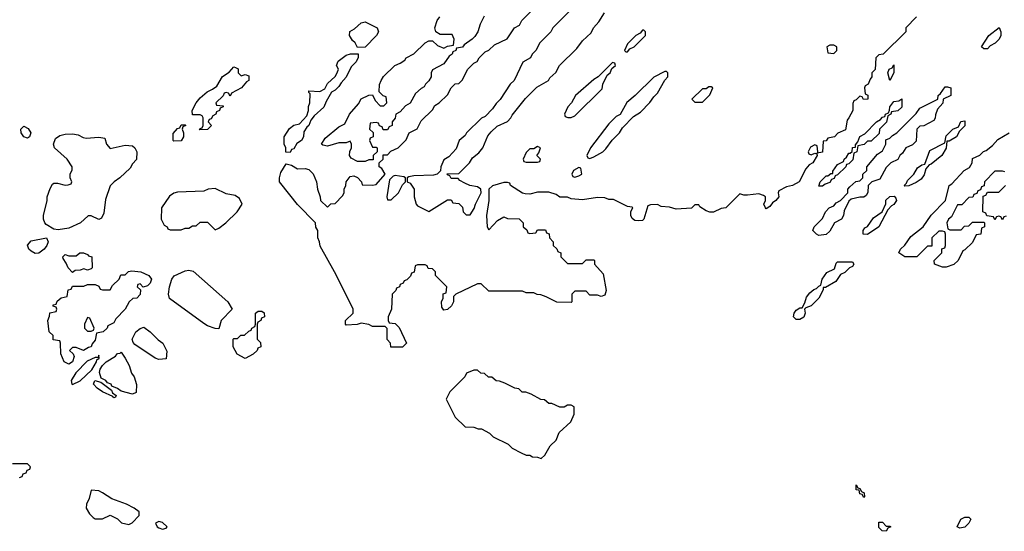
# Model space of a CAD drawing. Header units: inches. Extents: x 2701323 to 2964515, y 494916 to 722124.
# Tile 558 of 656: x 2872528 to 2877780, y 676246 to 678974. Entities that reach past the tile are written whole.
import ezdxf

# ---------------------------------------------------------------- set-up
doc = ezdxf.new("R2010")
doc.units = ezdxf.units.IN
doc.header["$MEASUREMENT"] = 0
doc.layers.add('C8677', color=7, linetype='Continuous')

msp = doc.modelspace()

# ---------------------------------------------------------------- linework, layer by layer
at = {"layer": 'C8677', "color": 2}
for points, elevation in [([(2877311.6, 678988.4), (2877254, 678930), (2877254, 678910), (2877134, 678790), (2877110, 678786), (2877094, 678770), (2877091.6, 678708.4), (2877074, 678690), (2877074, 678670), (2877063.6, 678656.4), (2877054, 678630), (2877038, 678622), (2877034, 678610), (2877038, 678578), (2877051.6, 678571.6), (2877051.3, 678550), (2877028.4, 678548.4), (2877022, 678562), (2877010, 678566), (2876990, 678546), (2876978, 678542), (2876972.7, 678527.3), (2876972, 678490), (2876951.3, 678450), (2876941, 678439), (2876933.4, 678386.6), (2876891.3, 678368.7), (2876874, 678350), (2876838, 678342), (2876830, 678328), (2876814, 678326), (2876810, 678268), (2876782, 678262), (2876786, 678270), (2876782, 678302), (2876770, 678306), (2876745.4, 678294.6), (2876734, 678270), (2876738, 678258), (2876750, 678254), (2876770, 678262), (2876779.6, 678259.6), (2876782, 678250), (2876758, 678210), (2876739.6, 678200.4), (2876721, 678179), (2876686, 678110), (2876650, 678089.3), (2876618, 678082), (2876578, 678062), (2876574, 678050), (2876578, 678030), (2876562, 678010), (2876542.8, 677997.2), (2876530, 677978), (2876510, 677966), (2876506, 677970), (2876498, 677990), (2876506, 678010), (2876506, 678030), (2876496.4, 678036.4), (2876470, 678046), (2876410, 678038), (2876390, 678038), (2876370, 678046), (2876294, 677970), (2876270, 677968), (2876228.4, 677948.4), (2876210, 677948), (2876190, 677955.3), (2876156.4, 677976.4), (2876150, 677986), (2876130, 677986), (2876111.2, 677968.9), (2876030, 677964), (2875994.6, 677974.6), (2875950, 677978), (2875930, 677988), (2875892.7, 677987.3), (2875878, 677982), (2875858, 677910), (2875850, 677904), (2875830, 677901.2), (2875810, 677904), (2875794.6, 677914.6), (2875788, 677930), (2875788, 677952), (2875798, 677970), (2875794.6, 677974.6), (2875770, 677978), (2875694.6, 678014.6), (2875670, 678015.3), (2875650, 678024), (2875610, 678025.2), (2875530, 678014), (2875470, 678018), (2875450, 678028), (2875410, 678028), (2875390, 678042), (2875350, 678054), (2875290, 678054), (2875250, 678044), (2875224.7, 678044.7), (2875210, 678048.7), (2875146, 678090), (2875142, 678102), (2875130, 678106), (2875110, 678106), (2875050, 678088.7), (2875031.3, 678070), (2875030.8, 678010), (2875018, 677930), (2875022, 677870), (2875030, 677854), (2875076.4, 677903.6), (2875110, 677922), (2875130, 677914), (2875191.6, 677911.6), (2875214, 677890), (2875214, 677870), (2875232.7, 677852.7), (2875238, 677838), (2875250, 677834), (2875282, 677838), (2875290, 677854), (2875332.7, 677852.7), (2875338, 677838), (2875352.7, 677832.7), (2875354, 677810), (2875374, 677790), (2875374, 677770), (2875392.7, 677752.7), (2875398, 677738), (2875414, 677730), (2875414, 677710), (2875450, 677674), (2875530, 677674), (2875550, 677694), (2875590, 677694), (2875594, 677690), (2875594, 677670), (2875639.6, 677619.6), (2875656, 677530), (2875650, 677506), (2875630, 677498), (2875610, 677506), (2875570, 677506), (2875550, 677526), (2875490, 677526), (2875474, 677510), (2875474, 677470), (2875470, 677466), (2875392.7, 677467.3), (2875336.4, 677496.4), (2875307.3, 677507.3), (2875288.4, 677508.4), (2875270, 677518), (2875230, 677518), (2875210, 677526), (2875030, 677526), (2874990, 677566), (2874970, 677566), (2874854, 677510), (2874842, 677498), (2874842, 677470), (2874830.9, 677449.1), (2874810, 677428), (2874790, 677426), (2874780.4, 677440.4), (2874778, 677470), (2874786, 677490), (2874787.3, 677512.7), (2874802, 677518), (2874806, 677550), (2874746, 677610), (2874746, 677630), (2874730, 677646), (2874707.3, 677647.3), (2874702, 677662), (2874690, 677666), (2874650, 677666), (2874638, 677662), (2874632.7, 677627.3), (2874618, 677622), (2874612.7, 677607.3), (2874592.7, 677587.3), (2874578, 677582), (2874574, 677570), (2874558, 677562), (2874554, 677550), (2874538, 677542), (2874534, 677530), (2874514, 677510), (2874512, 677430), (2874494, 677390), (2874494, 677370), (2874498, 677358), (2874530, 677354), (2874552.7, 677332.7), (2874592, 677250), (2874570, 677228.7), (2874507.3, 677227.3), (2874506, 677250), (2874488.4, 677268.4), (2874487.3, 677327.3), (2874478, 677338), (2874410, 677338), (2874390, 677348), (2874350, 677355.3), (2874328.4, 677348.4), (2874270, 677346), (2874266, 677350), (2874266, 677370), (2874306, 677410), (2874306, 677430), (2874298, 677450), (2874208, 677630), (2874130, 677766), (2874128, 677790), (2874118, 677810), (2874118, 677850), (2874108.4, 677868.4), (2874106, 677890), (2874010, 677988), (2873920.2, 678100.2), (2873914, 678110), (2873913.2, 678130), (2873921.2, 678158.8), (2873950, 678204.7), (2873978, 678198), (2874010, 678178), (2874050, 678181), (2874070, 678176), (2874092.8, 678152.8), (2874110.8, 678110), (2874116, 678070), (2874131.3, 678030), (2874132, 678010), (2874170, 677974), (2874188.4, 677991.6), (2874210, 677994), (2874250, 678034), (2874258, 678050), (2874258, 678070), (2874268, 678090), (2874268.7, 678110), (2874290, 678138), (2874310, 678142), (2874330, 678132), (2874352, 678110), (2874354, 678094), (2874410, 678091), (2874430, 678096), (2874478, 678150), (2874460.4, 678180.4), (2874446, 678190), (2874446, 678210), (2874466, 678230), (2874467.3, 678252.7), (2874490, 678254), (2874507.3, 678272.7), (2874546, 678290), (2874590, 678334), (2874606, 678370), (2874648.4, 678391.6), (2874670, 678434), (2874730, 678494), (2874743.1, 678516.9), (2874766, 678530), (2874810, 678574), (2874828.8, 678611.1), (2874850, 678632), (2874870, 678634), (2874888.4, 678651.6), (2874918, 678710), (2874950, 678742), (2874968.4, 678751.6), (2874978, 678770), (2875010, 678802), (2875030, 678812), (2875060.2, 678839.8), (2875128.4, 678871.6), (2875168, 678930), (2875194.6, 678945.4), (2875206, 678970), (2875306, 679070)], 2), ([(2875511.2, 679068.9), (2875372, 678930), (2875362, 678910), (2875302, 678850), (2875282, 678810), (2875262, 678790), (2875252, 678770), (2875211.6, 678748.4), (2875164.7, 678650), (2875144.7, 678630), (2875090.9, 678549.1), (2875070, 678528), (2875050, 678498), (2875010, 678458), (2874991.6, 678448.4), (2874912, 678370), (2874903.6, 678356.4), (2874872, 678330), (2874855.3, 678284.7), (2874816.9, 678243.1), (2874790, 678226), (2874774, 678190), (2874772.7, 678167.3), (2874754, 678150), (2874735.3, 678144.7), (2874630, 678142), (2874603.6, 678136.4), (2874594, 678130), (2874594, 678110), (2874610, 678102), (2874631.3, 678070), (2874631.3, 678030), (2874642, 677990), (2874650, 677982), (2874710, 677952), (2874810, 678014), (2874830, 678014), (2874838, 677998), (2874870, 677994), (2874874, 677990), (2874890, 677974), (2874894, 677950), (2874910, 677934), (2874930, 677934), (2874952.9, 677967.1), (2874959, 677990), (2874988.7, 678050), (2874988, 678070), (2874970, 678082), (2874929.2, 678089.2), (2874902, 678102), (2874876.4, 678116.4), (2874867.3, 678127.3), (2874830, 678128), (2874822, 678142), (2874810, 678146), (2874807.3, 678152.7), (2874870, 678154), (2874928, 678210), (2874943.1, 678236.9), (2874976.5, 678263.5), (2874998, 678290), (2875024.7, 678355.3), (2875043.1, 678376.9), (2875074.6, 678405.4), (2875130, 678432), (2875148, 678450), (2875154.6, 678465.4), (2875225.6, 678554.4), (2875285.6, 678614.4), (2875348, 678650), (2875356.4, 678663.6), (2875388.4, 678691.6), (2875408, 678730), (2875500.4, 678819.6), (2875530, 678862), (2875576.5, 678903.5), (2875589.1, 678930.9), (2875618, 678962), (2875648, 679010)], 2), ([(2875006.4, 678993.6), (2874984.7, 678950), (2874971.3, 678910), (2874955.3, 678884.7), (2874942, 678870), (2874899.6, 678840.4), (2874890, 678828), (2874858, 678822), (2874854, 678810), (2874838, 678802), (2874834, 678790), (2874819.6, 678780.4), (2874790, 678738), (2874730, 678706), (2874722, 678690), (2874722, 678670), (2874711.2, 678648.9), (2874692, 678630), (2874684.7, 678615.3), (2874670, 678608), (2874639.6, 678580.4), (2874611.2, 678528.9), (2874585.4, 678514.6), (2874556.9, 678483.1), (2874534, 678470), (2874531.6, 678448.4), (2874514, 678430), (2874514, 678410), (2874498, 678402), (2874490, 678386), (2874467.3, 678387.3), (2874462, 678402), (2874447.3, 678407.3), (2874442, 678422), (2874430, 678426), (2874398, 678422), (2874394, 678390), (2874412.7, 678372.7), (2874414, 678350), (2874398, 678342), (2874394, 678330), (2874410, 678294), (2874430, 678294), (2874434, 678290), (2874434, 678270), (2874414, 678250), (2874412.7, 678227.3), (2874390, 678226), (2874370, 678218), (2874330, 678218), (2874296.4, 678236.4), (2874288, 678250), (2874288.4, 678271.6), (2874298, 678290), (2874298, 678310), (2874290, 678326), (2874270, 678318), (2874230, 678318), (2874170, 678299), (2874144.7, 678304.7), (2874138, 678310), (2874158, 678342), (2874230, 678402), (2874262, 678418), (2874288, 678470), (2874334.6, 678525.4), (2874350, 678551.3), (2874390, 678572), (2874410, 678574), (2874423.6, 678543.6), (2874450, 678514), (2874470, 678514), (2874486, 678530), (2874482, 678562), (2874467.3, 678567.3), (2874446, 678590), (2874448, 678628), (2874455.3, 678650), (2874469.4, 678670.6), (2874528.7, 678730), (2874558, 678742), (2874582, 678758), (2874590, 678771.3), (2874630, 678791.3), (2874690, 678851.3), (2874710, 678862), (2874730, 678862), (2874756.9, 678836.9), (2874790, 678822), (2874810, 678832), (2874842, 678838), (2874846, 678870), (2874835.3, 678895.3), (2874770, 678895.3), (2874748, 678910), (2874742, 678930), (2874755.3, 678970), (2874768.7, 678990)], 2), ([(2877782, 678162), (2877770, 678166), (2877730, 678166), (2877674, 678110), (2877672.7, 678087.3), (2877658, 678082), (2877652.7, 678067.3), (2877638, 678062), (2877632.7, 678047.3), (2877618, 678042), (2877612.7, 678027.3), (2877590, 678026), (2877552.7, 677987.3), (2877530, 677986), (2877498, 677922), (2877482, 677910), (2877474, 677890), (2877478, 677858), (2877490, 677854), (2877550, 677854), (2877567.3, 677872.7), (2877590, 677874), (2877610, 677894), (2877670, 677894), (2877674, 677890), (2877674, 677870), (2877658, 677862), (2877654, 677830), (2877630, 677826), (2877610, 677786), (2877570, 677746), (2877558, 677742), (2877534, 677690), (2877510, 677668.7), (2877470, 677654), (2877450, 677654), (2877408, 677670), (2877406, 677690), (2877446, 677730), (2877447.3, 677752.7), (2877462, 677758), (2877466, 677770), (2877466, 677830), (2877462, 677842), (2877450, 677846), (2877430, 677846), (2877394, 677810), (2877392.7, 677767.3), (2877370, 677766), (2877314, 677710), (2877250, 677709.4), (2877218, 677730), (2877226, 677750), (2877250, 677772), (2877282, 677818), (2877348, 677870), (2877390, 677932), (2877466, 678010), (2877486, 678090), (2877500.4, 678099.6), (2877566, 678170), (2877594.6, 678185.4), (2877608, 678210), (2877610, 678234), (2877650, 678252), (2877669.1, 678270.9), (2877683.1, 678276.9), (2877716.5, 678303.5), (2877744.7, 678335.3), (2877806, 678370)], 2), ([(2877790, 677926), (2877778, 677922), (2877770, 677906), (2877762, 677922), (2877750, 677926), (2877738, 677922), (2877730, 677906), (2877722, 677922), (2877687.3, 677927.3), (2877682, 677942), (2877666, 677950), (2877667.3, 678032.7), (2877682, 678038), (2877690, 678054), (2877750, 678054), (2877786, 678090)], 2), ([(2872527.3, 676532.7), (2872542, 676538), (2872547.3, 676552.7), (2872562, 676558), (2872567.3, 676572.7), (2872582, 676578), (2872586, 676590), (2872570, 676606), (2872490, 676606)], 6)]:
    msp.add_lwpolyline(points, dxfattribs=dict(at, elevation=elevation))
for points, elevation in [([(2874330, 678826), (2874318, 678850), (2874303.1, 678863.1), (2874288, 678890), (2874288.8, 678911.1), (2874314.6, 678925.4), (2874350, 678958), (2874370, 678962), (2874434, 678930), (2874442, 678910), (2874432, 678890), (2874370, 678828)], 2), ([(2877670, 678818), (2877658, 678830), (2877698, 678890), (2877752, 678932), (2877762, 678910), (2877762, 678890), (2877752, 678870), (2877730.9, 678849.1), (2877704.7, 678835.3), (2877690, 678818)], 2), ([(2875858, 678918), (2875850, 678918), (2875838, 678902), (2875814, 678890), (2875770, 678846), (2875754, 678810), (2875762, 678802), (2875770, 678802), (2875782, 678818), (2875806, 678830), (2875866, 678890), (2875866, 678910)], 2), ([(2876870, 678838), (2876850, 678838), (2876834, 678830), (2876838, 678798), (2876870, 678794), (2876886, 678810), (2876886, 678830)], 2), ([(2873970, 678266), (2873948.4, 678268.4), (2873948, 678290), (2873938, 678310), (2873939, 678350), (2873966.8, 678393.2), (2873990, 678410.8), (2874020.4, 678419.6), (2874059, 678461), (2874069, 678490), (2874069.1, 678510.9), (2874075.3, 678530), (2874078, 678578), (2874070, 678586), (2874070, 678594), (2874128.4, 678591.6), (2874155.3, 678604.7), (2874170, 678634), (2874210, 678672), (2874222, 678690), (2874228, 678710), (2874218, 678730), (2874227.3, 678752.7), (2874270, 678784.7), (2874292.7, 678792.7), (2874332.7, 678792.7), (2874332.7, 678772.7), (2874322, 678750), (2874296.9, 678723.1), (2874270, 678668), (2874242, 678638), (2874230, 678618), (2874210, 678598), (2874191.6, 678588.4), (2874162, 678538), (2874150, 678508), (2874098, 678462), (2874081, 678439), (2874070.9, 678409.1), (2874059.6, 678400.4), (2874043.6, 678376.4), (2874042, 678350), (2874032, 678330), (2874005.4, 678314.6), (2873990, 678286), (2873978, 678282)], 2), ([(2873710, 678674), (2873730, 678682), (2873750, 678674), (2873751, 678650), (2873738, 678642), (2873712, 678610), (2873658, 678582), (2873650, 678566), (2873642, 678582), (2873630, 678586), (2873618, 678582), (2873612.7, 678567.3), (2873574, 678530), (2873578, 678518), (2873614, 678514), (2873614, 678510), (2873598, 678502), (2873594, 678490), (2873578, 678482), (2873574, 678470), (2873558, 678462), (2873550, 678446), (2873538, 678442), (2873534, 678430), (2873551.3, 678410), (2873530, 678388), (2873487.3, 678387.3), (2873490, 678394), (2873502, 678398), (2873506, 678410), (2873506, 678450), (2873502, 678462), (2873490, 678466), (2873450, 678466), (2873448, 678490), (2873468.7, 678530), (2873490, 678558), (2873528.7, 678590), (2873557.2, 678602.8), (2873580.4, 678619.6), (2873609.5, 678670.5), (2873645.2, 678694.8), (2873670, 678722), (2873679.6, 678719.6), (2873692.7, 678712.7), (2873694, 678690)], 2), ([(2875690, 678746), (2875614, 678670), (2875590, 678655.3), (2875492, 678570), (2875472, 678530), (2875452, 678510), (2875434, 678470), (2875438, 678458), (2875452.7, 678452.7), (2875470, 678452), (2875490, 678462), (2875634.6, 678605.4), (2875638, 678630), (2875662, 678678), (2875678, 678690), (2875686, 678714), (2875706, 678730), (2875702, 678742)], 2), ([(2877170, 678649.2), (2877158, 678690), (2877166, 678710), (2877182, 678718), (2877190, 678734), (2877191, 678690)], 2), ([(2875978, 678698), (2875970, 678698), (2875910, 678668), (2875810.7, 678569.3), (2875767.1, 678532.9), (2875731.3, 678468.7), (2875710, 678458), (2875670, 678418), (2875572, 678290), (2875554, 678250), (2875558, 678238), (2875570, 678234), (2875590, 678242), (2875638, 678270), (2875654.6, 678285.4), (2875688.8, 678331.1), (2875728, 678370), (2875743.1, 678396.9), (2875802, 678458), (2875838.6, 678481.4), (2875890, 678532), (2875910, 678562), (2875930, 678582), (2875968.4, 678651.6), (2875986, 678670), (2875986, 678690)], 2), ([(2876216.4, 678616.4), (2876203.6, 678616.4), (2876190, 678606), (2876170, 678606), (2876114, 678550), (2876130, 678534), (2876170, 678534), (2876210, 678574), (2876226, 678610)], 2), ([(2876790, 677824), (2876778, 677830), (2876758, 677850), (2876766, 677870), (2876810, 677914), (2876826, 677950), (2876846, 677970), (2876870, 677982), (2876883.1, 677996.9), (2876906, 678010), (2876946, 678050), (2876946, 678070), (2876956.4, 678083.6), (2876988.7, 678111.3), (2877010, 678114), (2877026, 678130), (2877026, 678150), (2877046, 678170), (2877046, 678190), (2877103.1, 678256.9), (2877130, 678274), (2877148, 678310), (2877147.3, 678332.7), (2877170, 678342), (2877183.1, 678356.9), (2877206, 678370), (2877310, 678474), (2877330, 678502), (2877426, 678550), (2877428, 678570), (2877440.4, 678579.6), (2877464.7, 678615.3), (2877476.9, 678616.9), (2877494, 678610), (2877494, 678570), (2877454, 678550), (2877451.6, 678528.4), (2877423.6, 678496.4), (2877412.7, 678467.3), (2877411.6, 678448.4), (2877403.6, 678436.4), (2877351.6, 678408.4), (2877330, 678406), (2877314, 678390), (2877310, 678326), (2877290, 678306), (2877254, 678290), (2877236.9, 678263.1), (2877222, 678250), (2877211.3, 678228.7), (2877174, 678210), (2877150, 678186), (2877116.9, 678123.1), (2877074, 678110), (2877054, 678090), (2877052.7, 678052.7), (2877043.6, 678036.4), (2877030, 678028), (2877010, 678028), (2876963.6, 678016.4), (2876950, 678006), (2876925.4, 677954.6), (2876922, 677930), (2876912, 677910), (2876874, 677890), (2876850, 677846), (2876830, 677828.7)], 2), ([(2876790, 678086), (2876798, 678110), (2876830, 678142), (2876838, 678142), (2876854, 678154), (2876866, 678154), (2876866, 678166), (2876890, 678202), (2876922, 678218), (2876926, 678230), (2876939, 678241), (2876950, 678262), (2876958, 678262), (2876968, 678272), (2876970, 678292), (2876986, 678294), (2876986, 678306), (2876998, 678322), (2877009.5, 678350.5), (2877035.3, 678364.7), (2877098, 678430), (2877119, 678441), (2877130, 678454), (2877142, 678458), (2877146, 678470), (2877162, 678478), (2877168, 678492), (2877168.7, 678510), (2877190, 678538), (2877218, 678542), (2877232.7, 678552.7), (2877232.7, 678507.3), (2877212, 678488), (2877178, 678482), (2877174, 678470), (2877158, 678462), (2877151.6, 678428.4), (2877114, 678390), (2877112.7, 678367.3), (2877070, 678326), (2877050, 678326), (2877031.6, 678308.4), (2876998, 678302), (2876994, 678270), (2876978, 678262), (2876972.7, 678227.3), (2876950, 678206), (2876938, 678202), (2876934, 678190), (2876890, 678146), (2876878, 678142), (2876872.7, 678127.3), (2876858, 678122), (2876850, 678106), (2876823.6, 678096.4), (2876810, 678086)], 2), ([(2872570, 678342.7), (2872549.6, 678349.6), (2872536, 678370), (2872534, 678390), (2872550, 678406), (2872573.2, 678393.2), (2872586.8, 678370), (2872581, 678350)], 2), ([(2873350, 678326), (2873346, 678330), (2873347.3, 678367.3), (2873370, 678394), (2873382, 678398), (2873390, 678414), (2873410, 678414), (2873414, 678410), (2873398, 678402), (2873394, 678390), (2873402, 678370), (2873402, 678350), (2873390, 678328)], 2), ([(2877250, 678086), (2877246, 678090), (2877258, 678102), (2877263.1, 678116.9), (2877298, 678150), (2877316.4, 678183.6), (2877340.4, 678199.6), (2877356.4, 678203.6), (2877383.1, 678276.9), (2877462, 678318), (2877470, 678354), (2877506, 678390), (2877536.4, 678403.6), (2877548.8, 678431.1), (2877570, 678434), (2877570, 678408), (2877541, 678379), (2877524.7, 678350), (2877486, 678326), (2877474, 678326), (2877470.6, 678289.4), (2877446, 678250), (2877390, 678204), (2877379.6, 678200.4), (2877362, 678178), (2877353.4, 678146.6), (2877335.9, 678124.1), (2877310, 678105.2), (2877270, 678088)], 2), ([(2872882.9, 678342.9), (2872950, 678347.7), (2872982, 678342), (2872991, 678310), (2873010, 678286.8), (2873090, 678304.7), (2873130, 678302), (2873142, 678290), (2873152, 678270), (2873151.6, 678228.4), (2873130, 678206), (2873116.9, 678183.1), (2873062, 678130), (2873032, 678110), (2873011.2, 678088.9), (2872985.4, 678014.6), (2872976.9, 677943.1), (2872963.6, 677916.4), (2872950, 677908), (2872910, 677928), (2872892.7, 677927.3), (2872852, 677890), (2872790, 677863), (2872732.7, 677852.7), (2872710, 677857.2), (2872670, 677882), (2872662, 677890), (2872655.3, 677910), (2872655.3, 677930), (2872675.3, 678010), (2872675.3, 678030), (2872690, 678074), (2872703.1, 678096.9), (2872710, 678102), (2872730, 678102), (2872770, 678092), (2872787.3, 678092.7), (2872802, 678098), (2872806, 678110), (2872798, 678130), (2872798, 678150), (2872807.3, 678172.7), (2872808, 678190), (2872782, 678230), (2872714, 678290), (2872709, 678310), (2872719, 678341), (2872742.7, 678357.3), (2872770, 678364), (2872810, 678364.9), (2872839.3, 678359.3), (2872866, 678346)], 2), ([(2875290, 678298), (2875270, 678286), (2875250, 678286), (2875230, 678266), (2875214, 678230), (2875218, 678218), (2875230, 678214), (2875290, 678214), (2875302, 678218), (2875306, 678230), (2875286, 678250), (2875296.4, 678263.6), (2875306, 678290)], 2), ([(2874530, 678144), (2874519.6, 678140.4), (2874500.7, 678119.3), (2874486, 678030), (2874490, 678014), (2874510, 678014), (2874548, 678050), (2874570, 678094), (2874586, 678110), (2874586, 678130), (2874576.4, 678136.4)], 2), ([(2875510, 678186), (2875482, 678170), (2875474, 678150), (2875478, 678138), (2875490, 678134), (2875510, 678142), (2875526, 678150), (2875522, 678182)], 2), ([(2873570, 678074), (2873534, 678070), (2873510, 678059), (2873370, 678054), (2873350, 678048.7), (2873327.1, 678032.9), (2873284.7, 677970), (2873282, 677910), (2873298, 677878), (2873314, 677870), (2873318, 677858), (2873330, 677854), (2873390, 677854), (2873410, 677862), (2873430, 677862), (2873450, 677874), (2873470, 677874), (2873490, 677894), (2873530, 677894), (2873570, 677854), (2873590, 677862), (2873628, 677890), (2873688.7, 677950), (2873715.3, 677990), (2873700.2, 678020.2), (2873676.5, 678036.5), (2873630, 678045.2)], 6), ([(2877050, 677829.2), (2877028, 677830), (2877028, 677850), (2877036.4, 677863.6), (2877050, 677872), (2877082, 677918), (2877128, 677950), (2877147.3, 677992.7), (2877148.8, 678011.1), (2877170, 678032), (2877192.7, 678032.7), (2877202, 678022), (2877204.7, 678010), (2877190, 677988.7), (2877178, 677982), (2877159.6, 677960.4), (2877111, 677870)], 2), ([(2872610, 677727.6), (2872590, 677739.3), (2872577.2, 677750), (2872570, 677772), (2872590, 677794.8), (2872670.9, 677810.9), (2872679.1, 677790), (2872672, 677770), (2872658.7, 677750), (2872630, 677729.7)], 2), ([(2872890, 677638), (2872870, 677646), (2872850, 677638), (2872823.6, 677636.4), (2872810, 677626), (2872786, 677650), (2872776.4, 677676.4), (2872760.4, 677700.4), (2872758, 677710), (2872770, 677722), (2872790, 677714), (2872830, 677714), (2872848.7, 677731.3), (2872869.1, 677730.9), (2872890, 677722), (2872894.8, 677714.8), (2872912, 677710), (2872914, 677650), (2872910, 677646)], 2), ([(2876670, 677375.3), (2876655.3, 677390), (2876659, 677410), (2876670, 677424.7), (2876690, 677438), (2876702, 677438), (2876716.4, 677463.6), (2876724.7, 677495.3), (2876743.1, 677516.9), (2876764, 677536), (2876779, 677541), (2876790, 677554), (2876802, 677558), (2876808, 677590), (2876833.6, 677626.4), (2876874, 677646), (2876884, 677676), (2876890, 677682), (2876970, 677682), (2876978, 677670), (2876970, 677658), (2876954, 677650), (2876930, 677626), (2876905.4, 677614.6), (2876882, 677578), (2876826, 677546), (2876814, 677546), (2876814, 677534), (2876791.2, 677488.9), (2876750, 677448), (2876722, 677438), (2876714, 677430), (2876718, 677410), (2876710, 677388), (2876690, 677375.3)], 2), ([(2873187.3, 677547.3), (2873170, 677566), (2873158, 677562), (2873154, 677550), (2873172.7, 677532.7), (2873170, 677508), (2873152, 677490), (2873132, 677488), (2873111.3, 677468.7), (2873091.3, 677430), (2873041, 677379), (2873030, 677358), (2872998, 677342), (2872994, 677330), (2872974, 677310), (2872938, 677302), (2872930, 677266), (2872914.8, 677245.2), (2872910, 677229.3), (2872894.4, 677225.6), (2872869.2, 677209.2), (2872830, 677226), (2872810, 677226), (2872794, 677210), (2872812.7, 677192.7), (2872818, 677178), (2872810, 677149), (2872790, 677138), (2872766, 677150), (2872747.3, 677192.7), (2872746, 677250), (2872742, 677262), (2872707.3, 677267.3), (2872706, 677290), (2872686, 677310), (2872678, 677370), (2872687.3, 677392.7), (2872688.4, 677411.6), (2872722, 677418), (2872726, 677430), (2872722, 677442), (2872707.3, 677447.3), (2872707.3, 677452.7), (2872722, 677458), (2872727.3, 677472.7), (2872748.4, 677491.6), (2872782, 677498), (2872787.3, 677532.7), (2872802, 677538), (2872810, 677554), (2872870, 677554), (2872890, 677562), (2872930, 677562), (2872950, 677554), (2872958, 677538), (2872970, 677534), (2873010, 677534), (2873023.1, 677556.9), (2873058, 677590), (2873067.3, 677612.7), (2873090, 677614), (2873108.7, 677631.3), (2873125.6, 677634.4), (2873174, 677630), (2873216, 677610), (2873230.5, 677590), (2873224.7, 677570), (2873210, 677555.3)], 2), ([(2873590, 677326), (2873570, 677328), (2873530, 677342), (2873510, 677354), (2873327.6, 677487.6), (2873322, 677510), (2873327.8, 677550), (2873339.7, 677590), (2873352.2, 677607.7), (2873410, 677634), (2873430, 677638), (2873453, 677633), (2873638, 677470), (2873662, 677430), (2873602, 677370)], 2), ([(2873730, 677168), (2873688, 677190), (2873666, 677230), (2873666, 677270), (2873670, 677274), (2873690, 677274), (2873708.4, 677291.6), (2873727.3, 677292.7), (2873750, 677314), (2873762, 677318), (2873766, 677330), (2873782, 677338), (2873786, 677350), (2873786, 677410), (2873800.4, 677419.6), (2873819.6, 677419.6), (2873831.6, 677411.6), (2873834, 677390), (2873818, 677382), (2873814, 677370), (2873798, 677362), (2873794, 677350), (2873794, 677270), (2873812.7, 677252.7), (2873814, 677230), (2873798, 677222), (2873794, 677210), (2873774, 677190)], 2), ([(2872890, 677386), (2872874, 677350), (2872874, 677330), (2872890, 677314), (2872910, 677314), (2872922, 677318), (2872926, 677330), (2872902, 677382)], 2), ([(2873270, 677162), (2873250, 677169), (2873142.5, 677242.5), (2873132.5, 677252.5), (2873127.6, 677270), (2873147.3, 677310), (2873170, 677327.3), (2873190, 677334.8), (2873224.7, 677310), (2873267.1, 677267.1), (2873291.3, 677250), (2873312.7, 677207.3), (2873310, 677166)], 2), ([(2873130, 676978), (2873070, 676994), (2873050, 677008), (2873020.2, 677020.2), (2873015.3, 677030), (2872997.2, 677037.2), (2872988, 677050), (2872962.7, 677062.7), (2872953.6, 677093.6), (2872956.8, 677110), (2872969.8, 677130), (2872990, 677150.2), (2873039.7, 677180.3), (2873050, 677193.4), (2873064.7, 677195.3), (2873070, 677202), (2873091.3, 677170), (2873111.3, 677130), (2873124.7, 677090), (2873138, 677070), (2873151.6, 677028.4), (2873150, 676986)], 2), ([(2872950, 677186), (2872946.4, 677173.6), (2872930, 677173.6), (2872887.3, 677152.7), (2872828.2, 677091.8), (2872802, 677050), (2872806, 677030), (2872810, 677028.2), (2872850.8, 677049.2), (2872912.5, 677107.5), (2872937.4, 677150), (2872939, 677161), (2872951.8, 677170)], 6), ([(2874970, 677106), (2874950, 677106), (2874911.6, 677088.4), (2874902, 677070), (2874822, 676990), (2874802, 676950), (2874850, 676854), (2874903.6, 676803.6), (2874950, 676802), (2874972.7, 676792.7), (2874991.6, 676791.6), (2875034, 676770), (2875054, 676750), (2875134, 676710), (2875154, 676690), (2875203.6, 676663.6), (2875230, 676652), (2875250, 676652), (2875263.6, 676643.6), (2875290, 676642), (2875310, 676634), (2875330, 676652), (2875358, 676702), (2875388.8, 676731.1), (2875406.3, 676773.7), (2875468, 676830), (2875486, 676870), (2875486, 676910), (2875470, 676918), (2875450, 676918), (2875431.6, 676908.4), (2875410, 676908), (2875367.3, 676927.3), (2875350, 676928), (2875327.3, 676947.3), (2875308.4, 676948.4), (2875256.4, 676976.4), (2875227.3, 676987.3), (2875208.4, 676988.4), (2875190, 677006), (2875168.4, 677008.4), (2875116.4, 677036.4), (2875087.3, 677047.3), (2875070, 677048), (2875047.3, 677067.3), (2875028.4, 677068.4), (2875007.3, 677087.3), (2874988.4, 677088.4)], 6), ([(2873030, 676958), (2873025.2, 676965.2), (2872970, 676989.6), (2872941.2, 677010), (2872921.2, 677030), (2872929, 677050), (2872961, 677041), (2873018, 676998), (2873023.6, 676983.6), (2873042, 676970), (2873039.6, 676960.4)], 2), ([(2872910, 676466), (2872898.8, 676421.2), (2872884.7, 676390), (2872882, 676370), (2872899.6, 676339.6), (2872919.6, 676319.6), (2872930, 676312), (2872970, 676312), (2873010, 676332), (2873050, 676312), (2873071.3, 676291.3), (2873110, 676282), (2873128.4, 676291.6), (2873166, 676330), (2873166, 676350), (2873138, 676370), (2873098, 676390), (2873019.5, 676419.5), (2872970, 676452), (2872950, 676460.9)], 6), ([(2877030, 676426), (2877022, 676442), (2877010, 676446), (2877006, 676466), (2876990, 676468), (2876990, 676494), (2876998, 676478), (2877010, 676474), (2877018, 676458), (2877031.6, 676451.6), (2877034, 676430)], 2), ([(2877542, 676262), (2877528, 676270), (2877548.8, 676311.1), (2877570, 676322), (2877590, 676322), (2877602, 676310), (2877591.2, 676288.9), (2877570, 676268.7)], 2), ([(2873270, 676299), (2873252, 676290), (2873262, 676270), (2873270, 676264.7), (2873290, 676258), (2873310, 676262), (2873315.3, 676270), (2873290, 676293.2)], 6), ([(2877150, 676274), (2877170, 676274), (2877174, 676270), (2877158, 676262), (2877150, 676246), (2877128.4, 676248.4), (2877110, 676266), (2877110, 676294), (2877130, 676294)], 2)]:
    msp.add_lwpolyline(points, close=True, dxfattribs=dict(at, elevation=elevation))

doc.saveas('drawing.dxf')
